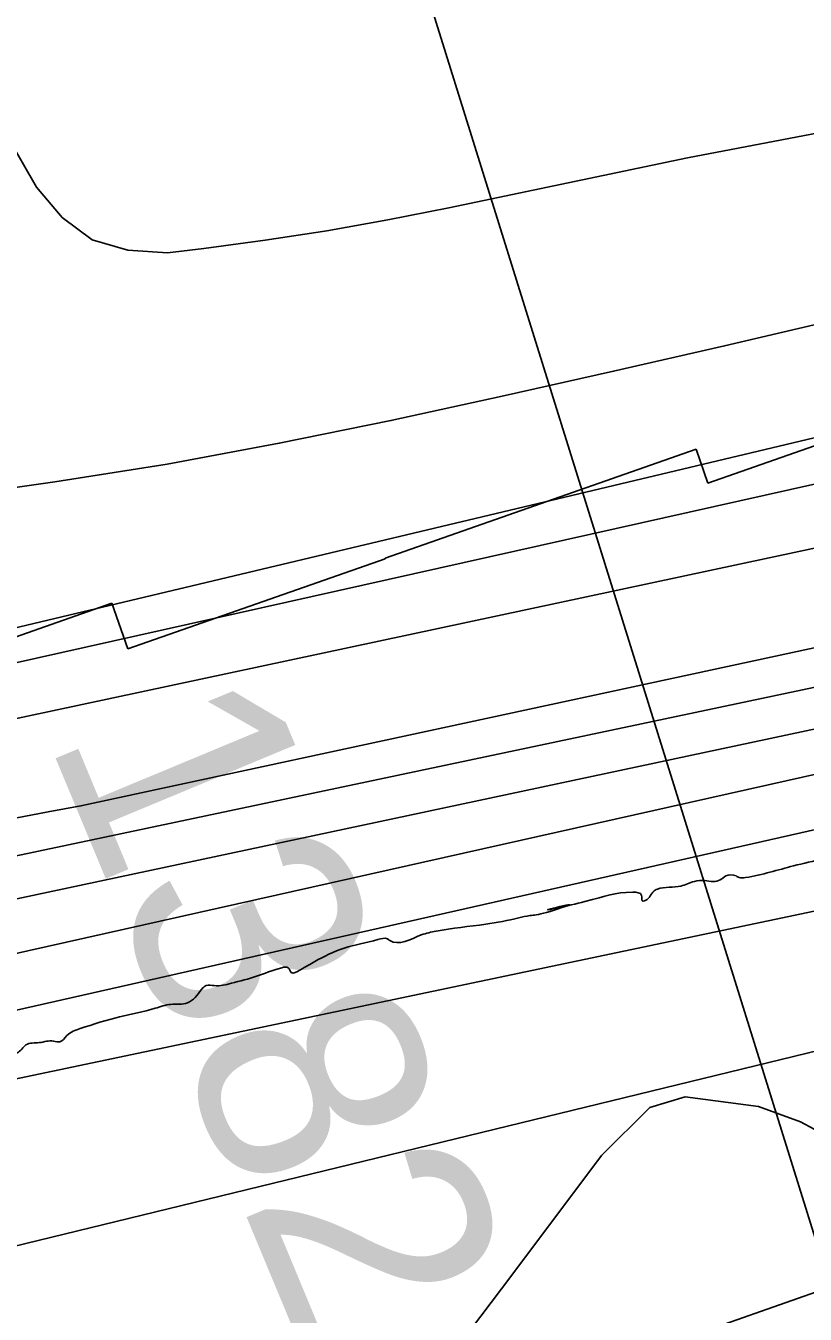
# Model space of a CAD drawing. Extents: x 3445503 to 3483459, y 540493 to 566012.
# Drawn here: x 3472869 to 3473213, y 549843 to 550412 of the extents above; entities that cross this region are included whole.
import ezdxf

# ---------------------------------------------------------------- set-up
doc = ezdxf.new("R2010")
doc.units = 0
for name, color, linetype in [('V-CHAN-NAID', 7, 'Continuous'), ('V-RIVR-EDGE', 7, 'Continuous'), ('V-RIVR-RANG', 7, 'Continuous'), ('V-RRAP-RVMT', 7, 'Continuous'), ('V-SITE-VEGE', 7, 'Continuous'), ('V-SURV-IDEN', 7, 'Continuous'), ('V-TOPO-DPTH', 7, 'Continuous'), ('V-TOPO-MAJR', 7, 'Continuous'), ('V-TOPO-MINR', 7, 'Continuous'), ('V-TOPO-WATR', 7, 'Continuous')]:
    doc.layers.add(name, color=color, linetype=linetype)

msp = doc.modelspace()

# ---------------------------------------------------------------- linework, layer by layer
at = {"layer": 'V-RIVR-EDGE'}
msp.add_spline([(3473267.48, 550050.53), (3473262.79, 550050.71), (3473261.4, 550049.33), (3473261.38, 550045.15), (3473259.64, 550043.07), (3473258.26, 550045.51), (3473257.22, 550048.29), (3473255.14, 550048.99), (3473250.27, 550049.01), (3473240.53, 550046.25), (3473232.88, 550045.23), (3473226.97, 550045.94), (3473221.41, 550044.56), (3473208.19, 550041.11), (3473186.97, 550035.95), (3473184.19, 550035.96), (3473182.8, 550036.66), (3473178.28, 550036.67), (3473175.84, 550034.94), (3473172.71, 550034.25), (3473168.89, 550034.61), (3473164.37, 550034.27), (3473158.45, 550032.2), (3473148.02, 550030.83), (3473146.28, 550029.8), (3473145.23, 550028.41), (3473143.49, 550026.33), (3473141.4, 550025.64), (3473141.06, 550028.07), (3473137.24, 550029.47), (3473116.03, 550025.35), (3473100.03, 550021.91), (3473109.07, 550023.98), (3473098.98, 550020.53), (3473094.46, 550019.5), (3473091.68, 550019.15), (3473086.81, 550018.12), (3473072.2, 550015.38), (3473050.29, 550012.3), (3473043.68, 550010.58), (3473029.77, 550008.18), (3473028.73, 550008.88), (3473024.56, 550008.54), (3473009.6, 550004.76), (3472996.72, 549998.88), (3472990.11, 549995.07), (3472986.28, 549994.04), (3472984.9, 549996.13), (3472982.12, 549996.13), (3472970.98, 549992.34), (3472959.85, 549989.24), (3472952.2, 549988.21), (3472948.72, 549988.22), (3472946.63, 549986.49), (3472943.84, 549983.02), (3472940.36, 549980.59), (3472933.06, 549979.92), (3472926.1, 549978.2), (3472910.45, 549974.41), (3472893.06, 549969.24), (3472887.14, 549966.12), (3472884, 549963.35), (3472881.22, 549963.71), (3472874.96, 549963.03), (3472869.05, 549962), (3472865.22, 549958.53), (3472862.09, 549958.19), (3472857.57, 549958.55), (3472852.35, 549957.17), (3472847.13, 549955.79), (3472842.96, 549955.11), (3472835.31, 549953.39), (3472817.92, 549950.65), (3472786.27, 549942.39), (3472779.31, 549940.32), (3472777.92, 549942.06), (3472777.24, 549946.58), (3472775.15, 549947.63), (3472772.02, 549946.25), (3472770.98, 549945.21), (3472764.36, 549938.62), (3472753.23, 549936.56), (3472743.14, 549935.89), (3472734.45, 549934.87), (3472715.31, 549928.31), (3472708.01, 549924.85), (3472698.96, 549922.44), (3472692.36, 549922.46), (3472685.4, 549923.17), (3472675.33, 549925.28), (3472670.81, 549924.94), (3472667.68, 549925.65), (3472665.26, 549929.48), (3472664.92, 549931.91), (3472660.75, 549932.27), (3472659.01, 549931.58), (3472656.56, 549927.41), (3472652.04, 549926.03), (3472645.78, 549925.35), (3472640.91, 549924.67), (3472636.39, 549922.25), (3472633.96, 549923.3), (3472630.14, 549924.7), (3472625.61, 549923.67), (3472622.13, 549921.94), (3472616.56, 549917.08), (3472609.6, 549913.28), (3472602.99, 549911.9), (3472592.56, 549910.54), (3472589.78, 549911.24), (3472585.97, 549917.51), (3472583.88, 549917.51), (3472580.75, 549916.13), (3472576.92, 549911.62), (3472571, 549907.46), (3472563.7, 549907.48), (3472556.4, 549907.85), (3472552.92, 549909.59), (3472550.15, 549910.64), (3472541.11, 549910.66), (3472542.48, 549902.32), (3472540.38, 549899.19), (3472535.51, 549895.03), (3472527.85, 549892.62), (3472522.98, 549891.94), (3472519.86, 549893.34), (3472513.27, 549898.22), (3472508.4, 549900.32), (3472504.58, 549900.33), (3472492.76, 549900.35), (3472477.11, 549898.66), (3472455.9, 549896.97), (3472449.29, 549895.6), (3472441.65, 549897.35), (3472435.06, 549901.54), (3472430.89, 549903.29), (3472424.63, 549902.26), (3472406.19, 549898.14), (3472403.07, 549899.53), (3472396.46, 549898.51), (3472392.64, 549900.6), (3472388.83, 549903.05), (3472386.39, 549902.01), (3472382.91, 549900.28), (3472378.38, 549898.2), (3472373.86, 549897.87), (3472364.82, 549896.5), (3472354.39, 549895.13), (3472344.65, 549892.38), (3472333.52, 549891.71), (3472328.66, 549894.5), (3472323.45, 549894.86), (3472295.64, 549894.24), (3472258.79, 549893.63), (3472240.02, 549893.68), (3472214.98, 549891.31), (3472201.42, 549889.95), (3472194.46, 549888.58), (3472186.47, 549888.95), (3472180.57, 549892.78), (3472173.97, 549894.19), (3472164.58, 549894.21), (3472142.68, 549894.62), (3472134.68, 549893.94), (3472115.91, 549892.25), (3472099.57, 549892.64), (3472079.06, 549891.99), (3472074.2, 549895.48), (3472067.95, 549898.62), (3472059.26, 549898.65), (3472042.57, 549898.34), (3472034.23, 549898.36), (3472025.19, 549899.77), (3472021.37, 549901.17), (3472015.12, 549901.54), (3472000.87, 549902.27), (3471998.43, 549901.58), (3471996.34, 549899.15), (3471992.86, 549897.42), (3471989.74, 549901.6), (3471986.96, 549901.95), (3471978.96, 549901.63), (3471972.7, 549900.6), (3471966.79, 549900.61), (3471957.4, 549898.55), (3471951.84, 549897.52), (3471943.49, 549896.85), (3471929.59, 549896.19), (3471925.41, 549895.5), (3471920.54, 549892.38), (3471918.79, 549889.26), (3471914.62, 549887.18), (3471909.05, 549887.2), (3471906.28, 549890.33), (3471902.12, 549893.82), (3471877.78, 549893.53), (3471874.99, 549890.06), (3471872.21, 549887.98), (3471868.38, 549886.95), (3471863.86, 549887.31), (3471857.96, 549889.76), (3471851.7, 549890.47), (3471841.27, 549889.45), (3471833.28, 549889.47), (3471826.33, 549891.92), (3471821.47, 549894.37), (3471818.68, 549892.98), (3471815.55, 549891.6), (3471812.42, 549888.48), (3471807.88, 549883.62), (3471803.7, 549879.81), (3471798.83, 549879.13), (3471794.67, 549881.92), (3471789.48, 549891.32), (3471784.27, 549895.5), (3471778.72, 549896.56), (3471759.95, 549900.43), (3471750.92, 549904.27), (3471745.71, 549905.33), (3471738.4, 549900.48), (3471734.92, 549898.06), (3471725.87, 549896.34), (3471684.85, 549896.44)], degree=3, dxfattribs=at)
at = {"layer": 'V-RIVR-RANG'}
msp.add_line((3473361.56, 549414.78), (3473046.27, 550426.82), dxfattribs=at)
at = {"layer": 'V-RRAP-RVMT'}
for p, q in [((3473170.4, 550210.25), (3473281.98, 550249.35)), ((3473027.71, 550177.16), (3473165.17, 550225.31)), ((3473165.17, 550225.31), (3473170.4, 550210.25)), ((3472914.11, 550136.99), (3473027.82, 550176.82)), ((3473027.82, 550176.82), (3473027.71, 550177.16)), ((3472784.2, 550114.21), (3472906.99, 550157.21)), ((3472906.99, 550157.21), (3472914.11, 550136.99)), ((3473277.26, 549873.53), (3473149.83, 549828.91))]:
    msp.add_line(p, q, dxfattribs=at)
at = {"layer": 'V-SITE-VEGE'}
msp.add_lwpolyline([(3472997.46, 549746.12), (3473083.67, 549860.2), (3473123.35, 549913.07), (3473144.64, 549934.41), (3473160.3, 549939.02), (3473192.77, 549934.78), (3473211.34, 549928.08), (3473229.45, 549918.36)], dxfattribs=at)
at = {"layer": 'V-TOPO-DPTH'}
for points in [[(3471527.3, 550203.44), (3471721.65, 550155.04), (3471725.84, 550154.05), (3471730.04, 550153.13), (3471734.26, 550152.32), (3471738.49, 550151.57), (3471742.74, 550150.91), (3471747, 550150.29), (3471751.26, 550149.73), (3471755.53, 550149.21), (3471756.08, 550149.15), (3471760.62, 550148.63), (3471765.17, 550148.11), (3471769.71, 550147.59), (3471774.26, 550147.06), (3472709.72, 550096.65), (3472718.14, 550098.12), (3473740.18, 550326.75)], [(3473740.18, 550326.75), (3472718.14, 550098.12), (3472709.72, 550096.65), (3471774.26, 550147.06), (3471769.71, 550147.59), (3471765.17, 550148.11), (3471760.62, 550148.63), (3471756.08, 550149.15), (3471755.53, 550149.21), (3471751.26, 550149.73), (3471747, 550150.29), (3471742.74, 550150.91), (3471738.49, 550151.57), (3471734.26, 550152.32), (3471730.04, 550153.13), (3471725.84, 550154.05), (3471721.65, 550155.04), (3471527.3, 550203.44)], [(3473778.31, 550301.21), (3472734.35, 550078.36), (3472714.95, 550075.72), (3472695.49, 550073.71), (3472675.97, 550072.12), (3471798.63, 550080.29), (3471782.69, 550082.03), (3471766.76, 550083.77), (3471750.81, 550085.5), (3471734.87, 550087.21), (3471589.23, 550102.82), (3471500.51, 550112.74)], [(3473778.31, 550301.21), (3472734.35, 550078.36), (3472714.95, 550075.72), (3472695.49, 550073.71), (3472675.97, 550072.12), (3471798.63, 550080.29), (3471782.69, 550082.03), (3471766.76, 550083.77), (3471750.81, 550085.5), (3471734.87, 550087.21), (3471589.23, 550102.82), (3471500.51, 550112.74)], [(3473773.74, 550257.36), (3472893.34, 550067.65), (3472878.79, 550064.94), (3472864.25, 550062.17), (3472849.72, 550059.34), (3472835.21, 550056.47), (3472820.67, 550053.69), (3472806.11, 550051.1), (3472791.5, 550048.78), (3472776.86, 550046.65), (3472764.97, 550045.04), (3472744.33, 550042.55), (3472723.66, 550040.49), (3472702.93, 550039.07), (3472682.17, 550038.08), (3472379.93, 550028.25), (3472074.04, 550024.36)], [(3472074.04, 550024.36), (3472379.93, 550028.25), (3472682.17, 550038.08), (3472702.93, 550039.07), (3472723.66, 550040.49), (3472744.33, 550042.55), (3472764.97, 550045.04), (3472776.86, 550046.65), (3472791.5, 550048.78), (3472806.11, 550051.1), (3472820.67, 550053.69), (3472835.21, 550056.47), (3472849.72, 550059.34), (3472864.25, 550062.17), (3472878.79, 550064.94), (3472893.34, 550067.65), (3473773.74, 550257.36)], [(3472200.98, 549988.31), (3472261.93, 549988.39), (3472322.88, 549988.4), (3472383.83, 549988.31), (3472444.78, 549988.15), (3472483.03, 549988.02), (3472524.84, 549988.34), (3472566.63, 549989.28), (3472608.39, 549991.14), (3472650.13, 549993.61), (3472716.98, 549998.31), (3472725.27, 549999.01), (3472733.53, 549999.86), (3472741.77, 550000.93), (3472749.99, 550002.15), (3473790.16, 550223.51)], [(3473790.16, 550223.51), (3472749.99, 550002.15), (3472741.77, 550000.93), (3472733.53, 549999.86), (3472725.27, 549999.01), (3472716.98, 549998.31), (3472650.13, 549993.61), (3472608.39, 549991.14), (3472566.63, 549989.28), (3472524.84, 549988.34), (3472483.03, 549988.02), (3472444.78, 549988.15), (3472383.83, 549988.31), (3472322.88, 549988.4), (3472261.93, 549988.39), (3472200.98, 549988.31)], [(3470946.4, 549853.99), (3471729.66, 549947.71), (3471734.85, 549948.49), (3471740.05, 549949.26), (3471745.25, 549949.99), (3471750.45, 549950.7), (3471756.33, 549951.49), (3471758.6, 549951.75), (3471760.87, 549951.94), (3471765.44, 549952.1), (3471770.01, 549952.1), (3471770.95, 549952.09), (3471773, 549952.07), (3471774.68, 549952.01), (3472745.03, 549953.83), (3472775.52, 549957.22), (3473815.22, 550192.33)], [(3473815.22, 550192.33), (3472775.52, 549957.22), (3472745.03, 549953.83), (3471774.68, 549952.01), (3471773, 549952.07), (3471770.95, 549952.09), (3471770.01, 549952.1), (3471765.44, 549952.1), (3471760.87, 549951.94), (3471758.6, 549951.75), (3471756.33, 549951.49), (3471750.45, 549950.7), (3471745.25, 549949.99), (3471740.05, 549949.26), (3471734.85, 549948.49), (3471729.66, 549947.71), (3470946.4, 549853.99)], [(3470939.3, 549539.25), (3471769.26, 549665.38), (3471777.21, 549668.18), (3471785.28, 549670.63), (3471793.42, 549672.85), (3472740.02, 549848.75), (3472769.67, 549852.91), (3472799.28, 549857.36), (3473865.35, 550116.97)]]:
    msp.add_lwpolyline(points, dxfattribs=at)
at = {"layer": 'V-TOPO-MAJR'}
msp.add_lwpolyline([(3471199.79, 550599.19), (3471655.04, 550418.7), (3471730.39, 550395.7), (3471744.71, 550390.98), (3471758.88, 550385.86), (3471772.81, 550380.13), (3471786.58, 550373.99), (3471808.04, 550363.87), (3471810.97, 550362.49), (3471813.9, 550361.1), (3471816.82, 550359.72), (3471819.75, 550358.34), (3471822.67, 550356.94), (3472704.63, 550108.54), (3472708.74, 550109.25), (3472710.78, 550109.72), (3473738.5, 550354.33)], dxfattribs=at)
at = {"layer": 'V-TOPO-MINR'}
for points in [[(3472831.96, 550203.7), (3472881.81, 550210.78), (3472931.5, 550218.7), (3472980.98, 550227.88), (3473030.31, 550237.91), (3473079.51, 550248.71), (3473128.66, 550259.69), (3473177.75, 550270.93), (3473226.8, 550282.36), (3473266.88, 550291.81), (3473335.84, 550308.47), (3473404.68, 550325.63), (3473473.32, 550343.53), (3473701.55, 550406.61)], [(3472860.97, 550363.2), (3472873.66, 550341.05), (3472885.09, 550327.66), (3472898.28, 550317.78), (3472914.09, 550313.14), (3472931.66, 550312.01), (3472947.58, 550313.97), (3472974.8, 550317.66), (3473001.95, 550321.81), (3473028.98, 550326.64), (3473055.94, 550331.92), (3473161.29, 550353.95), (3473225.47, 550366.24), (3473289.87, 550377.07), (3473354.61, 550385.71), (3473419.56, 550392.89), (3473521.46, 550402.4), (3473535.6, 550403.94), (3473549.69, 550405.77), (3473563.73, 550408.03)], [(3471527.3, 550203.44), (3471721.65, 550155.04), (3471725.84, 550154.05), (3471730.04, 550153.13), (3471734.26, 550152.32), (3471738.49, 550151.57), (3471742.74, 550150.91), (3471747, 550150.29), (3471751.26, 550149.73), (3471755.53, 550149.21), (3471756.08, 550149.15), (3471760.62, 550148.63), (3471765.17, 550148.11), (3471769.71, 550147.59), (3471774.26, 550147.06), (3472709.72, 550096.65), (3472718.14, 550098.12), (3473740.18, 550326.75)], [(3471500.51, 550112.74), (3471589.23, 550102.82), (3471734.87, 550087.21), (3471750.81, 550085.5), (3471766.76, 550083.77), (3471782.69, 550082.03), (3471798.63, 550080.29), (3472675.97, 550072.12), (3472695.49, 550073.71), (3472714.95, 550075.72), (3472734.35, 550078.36), (3473778.31, 550301.21)], [(3472074.04, 550024.36), (3472379.93, 550028.25), (3472682.17, 550038.08), (3472702.93, 550039.07), (3472723.66, 550040.49), (3472744.33, 550042.55), (3472764.97, 550045.04), (3472776.86, 550046.65), (3472791.5, 550048.78), (3472806.11, 550051.1), (3472820.67, 550053.69), (3472835.21, 550056.47), (3472849.72, 550059.34), (3472864.25, 550062.17), (3472878.79, 550064.94), (3472893.34, 550067.65), (3473773.74, 550257.36)], [(3471508.55, 550019.96), (3471595.21, 550015.82), (3471725.59, 550010.46), (3471747.11, 550009.68), (3471768.62, 550009.03), (3471790.14, 550008.59), (3471811.67, 550008.28), (3471925.83, 550007.16), (3472004.43, 550006.72), (3472083.04, 550006.73), (3472161.64, 550007.42), (3472240.23, 550008.54), (3472725.81, 550017.57), (3472729.1, 550017.71), (3472733.32, 550018.13), (3472736.82, 550018.65), (3472739.13, 550019.1), (3472742.6, 550019.75), (3473765.95, 550235.81)], [(3470947.91, 549982.77), (3471716.43, 549971.19), (3471742.99, 549970.84), (3471769.56, 549970.54), (3471796.13, 549970.33), (3471822.7, 549970.18), (3471849.27, 549970.05), (3471875.84, 549969.88), (3471902.41, 549969.65), (3471928.98, 549969.38), (3471947.57, 549969.17), (3471983.43, 549968.66), (3472699.43, 549974.82), (3472719.23, 549976.22), (3472738.99, 549978), (3472758.69, 549980.33), (3472778.35, 549983.04), (3473872.39, 550228.36)], [(3472200.98, 549988.31), (3472261.93, 549988.39), (3472322.88, 549988.4), (3472383.83, 549988.31), (3472444.78, 549988.15), (3472483.03, 549988.02), (3472524.84, 549988.34), (3472566.63, 549989.28), (3472608.39, 549991.14), (3472650.13, 549993.61), (3472716.98, 549998.31), (3472725.27, 549999.01), (3472733.53, 549999.86), (3472741.77, 550000.93), (3472749.99, 550002.15), (3473790.16, 550223.51)], [(3471043.28, 549696.38), (3471763.09, 549868.88), (3471772.07, 549869.58), (3471781.05, 549870.15), (3471790.04, 549870.63), (3471844.29, 549873.13), (3471880.41, 549874.87), (3471916.52, 549876.7), (3471952.62, 549878.69), (3471988.72, 549880.77), (3472737.47, 549925.56), (3472744.5, 549926.07), (3472751.52, 549926.69), (3472758.53, 549927.48), (3472765.52, 549928.38), (3472772.64, 549929.39), (3472776.06, 549929.87), (3472779.49, 549930.36), (3472782.92, 549930.84), (3472786.34, 549931.32), (3472789.77, 549931.8), (3472793.2, 549932.25), (3472796.63, 549932.69), (3473826.3, 550149.13)], [(3470939.3, 549539.25), (3471769.26, 549665.38), (3471777.21, 549668.18), (3471785.28, 549670.63), (3471793.42, 549672.85), (3472740.02, 549848.75), (3472769.67, 549852.91), (3472799.28, 549857.36), (3473865.35, 550116.97)]]:
    msp.add_lwpolyline(points, dxfattribs=at)
at = {"layer": 'V-TOPO-WATR'}
msp.add_lwpolyline([(3470946.4, 549853.99), (3471729.66, 549947.71), (3471734.85, 549948.49), (3471740.05, 549949.26), (3471745.25, 549949.99), (3471750.45, 549950.7), (3471756.33, 549951.49), (3471758.6, 549951.75), (3471760.87, 549951.94), (3471765.44, 549952.1), (3471770.01, 549952.1), (3471770.95, 549952.09), (3471773, 549952.07), (3471774.68, 549952.01), (3472745.03, 549953.83), (3472775.52, 549957.22), (3473815.22, 550192.33)], dxfattribs=at)

# ---------------------------------------------------------------- texts
at = {"layer": 'V-CHAN-NAID'}
msp.add_text('JOHN W. STONE (150.1)', height=100, rotation=299.6129, dxfattribs=at).set_placement((3472611.5, 551591.42))
at = {"layer": 'V-SURV-IDEN'}
msp.add_text('1382+36.4', height=100, rotation=292.5931, dxfattribs=at).set_placement((3472878.24, 550098.09))

doc.saveas('drawing.dxf')
